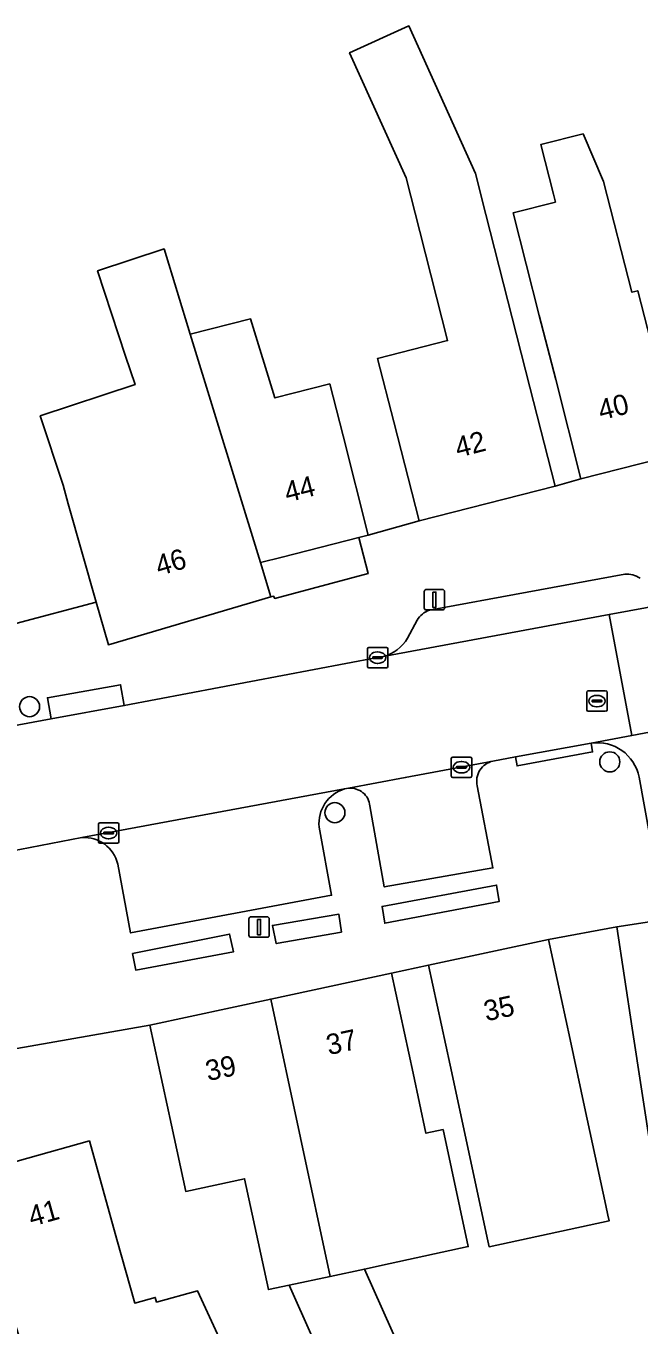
# Model space of a CAD drawing. Extents: x 159371 to 159986, y 382987 to 383597.
# Drawn here: x 159771.8 to 159801.7, y 383301.3 to 383364.8 of the extents above; entities that cross this region are included whole.
import ezdxf

# ---------------------------------------------------------------- set-up
doc = ezdxf.new("R2010")
doc.units = 0
for name, color, linetype in [('IMGEO_Boom', 7, 'Continuous'), ('IMGEO_Erf', 7, 'Continuous'), ('IMGEO_Groenvoorziening', 7, 'Continuous'), ('IMGEO_Haag', 7, 'Continuous'), ('IMGEO_Kolk', 7, 'Continuous'), ('IMGEO_Lichtmast', 7, 'Continuous'), ('IMGEO_Pand', 7, 'Continuous'), ('IMGEO_Pand_nummerreeks', 7, 'Continuous'), ('IMGEO_Parkeervlak_open', 7, 'Continuous'), ('IMGEO_Rijbaan_lokaal_open', 7, 'Continuous'), ('IMGEO_Rioolput', 7, 'Continuous'), ('IMGEO_Voetpad_open', 7, 'Continuous')]:
    doc.layers.add(name, color=color, linetype=linetype)

msp = doc.modelspace()

# ---------------------------------------------------------------- linework, layer by layer
at = {"layer": 'IMGEO_Boom'}
for centre in [(159771.938, 383331.568), (159800.305, 383328.87), (159786.865, 383326.387)]:
    msp.add_circle(centre, 0.489, dxfattribs=at)
at = {"layer": 'IMGEO_Erf'}
for points in [[(159771.268, 383335.626), (159775.202, 383336.678), (159773.833, 383341.487), (159773.573, 383342.4), (159772.46, 383345.782), (159777.093, 383347.306), (159776.633, 383348.705), (159775.263, 383352.867), (159778.515, 383353.938), (159779.797, 383349.767), (159782.745, 383350.519), (159783.931, 383346.66), (159786.612, 383347.345), (159787.262, 383344.8), (159788.498, 383339.955), (159790.981, 383340.644), (159789.744, 383345.489), (159788.954, 383348.586), (159792.376, 383349.46), (159791.014, 383354.797), (159790.347, 383357.409), (159787.586, 383363.528), (159790.483, 383364.836), (159793.74, 383357.619), (159794.247, 383355.623), (159796.4, 383347.187), (159797.636, 383342.342), (159798.896, 383342.705), (159797.659, 383347.55), (159796.86, 383350.682), (159795.58, 383355.698), (159797.649, 383356.226), (159797.551, 383356.608), (159796.931, 383359.036), (159798.997, 383359.563), (159800.004, 383357.234), (159801.385, 383351.825), (159801.67, 383351.897), (159802.467, 383348.777)], [(159802.824, 383306.616), (159801.405, 383315.86), (159800.647, 383320.802), (159797.316, 383320.196), (159798.367, 383315.308), (159799.076, 383312.008), (159800.112, 383307.185), (159800.212, 383306.72), (159800.273, 383306.435), (159794.403, 383305.174), (159794.342, 383305.459), (159792.496, 383314.047), (159791.446, 383318.935), (159789.634, 383318.546), (159790.684, 383313.658), (159791.316, 383310.715), (159792.157, 383310.895), (159793.386, 383305.176), (159789.564, 383304.354), (159788.306, 383304.084), (159791.357, 383297.256)], [(159787.944, 383295.86), (159784.623, 383303.292), (159783.615, 383303.075), (159782.451, 383308.492), (159779.572, 383307.873), (159778.874, 383311.121), (159777.824, 383316.009), (159759.602, 383312.804)], [(159768.824, 383308.652), (159774.865, 383310.341), (159776.212, 383305.526), (159777.082, 383302.415), (159778.084, 383302.695), (159778.148, 383302.464), (159780.148, 383303.024), (159783.839, 383295.041), (159785.925, 383290.528), (159784.507, 383289.922), (159783.743, 383291.449), (159782.521, 383291.042), (159780.227, 383294.031), (159779.301, 383297.345), (159773.526, 383295.729), (159768.748, 383294.392)]]:
    msp.add_lwpolyline(points, dxfattribs=at)
msp.add_lwpolyline([(159788.04, 383339.838), (159784.286, 383338.88), (159783.226, 383338.609), (159783.74, 383336.935), (159783.856, 383336.969), (159783.924, 383336.862), (159788.493, 383338.074)], close=True, dxfattribs=at)
at = {"layer": 'IMGEO_Groenvoorziening'}
for points in [[(159789.303, 383320.985), (159794.892, 383322.039), (159794.773, 383322.849), (159789.17, 383321.806)], [(159783.997, 383319.99), (159787.188, 383320.552), (159787.063, 383321.425), (159783.813, 383320.873)], [(159777.132, 383318.69), (159781.908, 383319.578), (159781.714, 383320.457), (159776.978, 383319.502)]]:
    msp.add_lwpolyline(points, close=True, dxfattribs=at)
at = {"layer": 'IMGEO_Haag'}
for points in [[(159789.303, 383320.985), (159794.892, 383322.039), (159794.773, 383322.849), (159789.17, 383321.806)], [(159783.997, 383319.99), (159787.188, 383320.552), (159787.063, 383321.425), (159783.813, 383320.873)], [(159777.132, 383318.69), (159781.908, 383319.578), (159781.714, 383320.457), (159776.978, 383319.502)]]:
    msp.add_lwpolyline(points, close=True, dxfattribs=at)
at = {"layer": 'IMGEO_Kolk'}
for p, q in [((159788.454, 383333.539), (159788.454, 383334.391)), ((159788.529, 383334.465), (159789.381, 383334.465)), ((159788.713, 383333.959), (159788.713, 383333.971)), ((159789.151, 383333.922), (159788.753, 383333.922)), ((159788.756, 383334.008), (159789.154, 383334.008)), ((159788.942, 383334.245), (159788.967, 383334.245)), ((159789.197, 383333.971), (159789.197, 383333.959)), ((159789.455, 383334.391), (159789.455, 383333.539)), ((159789.381, 383333.465), (159788.529, 383333.465)), ((159788.965, 383333.685), (159788.94, 383333.685)), ((159792.553, 383328.181), (159792.553, 383329.033)), ((159792.628, 383329.107), (159793.48, 383329.107)), ((159793.041, 383328.887), (159793.066, 383328.887)), ((159793.554, 383329.033), (159793.554, 383328.181)), ((159792.812, 383328.601), (159792.812, 383328.613)), ((159793.25, 383328.564), (159792.852, 383328.564)), ((159792.855, 383328.65), (159793.253, 383328.65)), ((159793.064, 383328.327), (159793.039, 383328.327)), ((159793.296, 383328.613), (159793.296, 383328.601)), ((159793.48, 383328.107), (159792.628, 383328.107)), ((159775.303, 383324.968), (159775.303, 383325.82)), ((159775.378, 383325.894), (159776.23, 383325.894)), ((159775.791, 383325.674), (159775.816, 383325.674)), ((159776.304, 383325.82), (159776.304, 383324.968)), ((159775.562, 383325.388), (159775.562, 383325.4)), ((159776, 383325.351), (159775.602, 383325.351)), ((159775.605, 383325.437), (159776.003, 383325.437)), ((159775.814, 383325.114), (159775.789, 383325.114)), ((159776.046, 383325.4), (159776.046, 383325.388)), ((159776.23, 383324.894), (159775.378, 383324.894))]:
    msp.add_line(p, q, dxfattribs=at)
for points in [[(159788.454, 383333.539), (159788.454, 383334.391)], [(159788.529, 383334.465), (159789.381, 383334.465)], [(159789.455, 383334.391), (159789.455, 383333.539)], [(159789.381, 383333.465), (159788.529, 383333.465)], [(159792.553, 383328.181), (159792.553, 383329.033)], [(159792.628, 383329.107), (159793.48, 383329.107)], [(159793.554, 383329.033), (159793.554, 383328.181)], [(159793.48, 383328.107), (159792.628, 383328.107)], [(159775.303, 383324.968), (159775.303, 383325.82)], [(159775.378, 383325.894), (159776.23, 383325.894)], [(159776.304, 383325.82), (159776.304, 383324.968)], [(159776.23, 383324.894), (159775.378, 383324.894)]]:
    msp.add_lwpolyline(points, dxfattribs=at)
for centre, radius, start, end in [((159788.531, 383334.389), 0.0765, 91.55205, 178.44795), ((159788.531, 383334.389), 0.0765, 91.55205, 178.44795), ((159788.753, 383333.968), 0.0403, 85.87752, 175.75265), ((159788.75, 383333.958), 0.0366, 178.93798, 274.71019), ((159789.154, 383333.965), 0.043, 264.86636, 352.45326), ((159789.158, 383333.97), 0.0386, 1.73085, 96.63898), ((159789.379, 383334.389), 0.0765, 1.55205, 88.44795), ((159789.379, 383334.389), 0.0765, 1.55205, 88.44795), ((159788.531, 383333.541), 0.0765, 181.55205, 268.44795), ((159788.531, 383333.541), 0.0765, 181.55205, 268.44795), ((159789.379, 383333.541), 0.0765, 271.55205, 358.44795), ((159789.379, 383333.541), 0.0765, 271.55205, 358.44795), ((159792.63, 383329.031), 0.0765, 91.55205, 178.44795), ((159792.63, 383329.031), 0.0765, 91.55205, 178.44795), ((159793.478, 383329.031), 0.0765, 1.55205, 88.44795), ((159793.478, 383329.031), 0.0765, 1.55205, 88.44795), ((159792.852, 383328.61), 0.0403, 85.87752, 175.75265), ((159792.849, 383328.6), 0.0366, 178.93798, 274.71019), ((159793.253, 383328.607), 0.043, 264.86636, 352.45326), ((159793.257, 383328.612), 0.0386, 1.73085, 96.63898), ((159792.63, 383328.183), 0.0765, 181.55205, 268.44795), ((159792.63, 383328.183), 0.0765, 181.55205, 268.44795), ((159793.478, 383328.183), 0.0765, 271.55205, 358.44795), ((159793.478, 383328.183), 0.0765, 271.55205, 358.44795), ((159775.38, 383325.818), 0.0765, 91.55205, 178.44795), ((159775.38, 383325.818), 0.0765, 91.55205, 178.44795), ((159776.228, 383325.818), 0.0765, 1.55205, 88.44795), ((159776.228, 383325.818), 0.0765, 1.55205, 88.44795), ((159775.602, 383325.397), 0.0403, 85.87752, 175.75265), ((159775.599, 383325.387), 0.0366, 178.93798, 274.71019), ((159776.003, 383325.394), 0.043, 264.86636, 352.45326), ((159776.007, 383325.399), 0.0386, 1.73085, 96.63898), ((159775.38, 383324.97), 0.0765, 181.55205, 268.44795), ((159775.38, 383324.97), 0.0765, 181.55205, 268.44795), ((159776.228, 383324.97), 0.0765, 271.55205, 358.44795), ((159776.228, 383324.97), 0.0765, 271.55205, 358.44795)]:
    msp.add_arc(centre, radius, start, end, dxfattribs=at)
for centre, major_axis, ratio, start_param, end_param in [((159788.941, 383333.965), (-0.387, 0.002), 0.722429, 4.712389, 7.853982), ((159788.966, 383333.965), (-0.39, 0.002), 0.717154, 1.570796, 4.712389), ((159793.04, 383328.607), (-0.387, 0.002), 0.722429, 4.712389, 7.853982), ((159793.065, 383328.607), (-0.39, 0.002), 0.717154, 1.570796, 4.712389), ((159775.79, 383325.394), (-0.387, 0.002), 0.722429, 4.712389, 7.853982), ((159775.815, 383325.394), (-0.39, 0.002), 0.717154, 1.570796, 4.712389)]:
    msp.add_ellipse(centre, major_axis=major_axis, ratio=ratio, start_param=start_param, end_param=end_param, dxfattribs=at)
at = {"layer": 'IMGEO_Lichtmast'}
for p, q in [((159791.234, 383336.395), (159791.234, 383337.195)), ((159791.234, 383337.195), (159791.234, 383336.395)), ((159791.334, 383337.295), (159792.124, 383337.295)), ((159792.124, 383337.295), (159791.334, 383337.295)), ((159792.224, 383337.195), (159792.224, 383336.395)), ((159792.224, 383336.395), (159792.224, 383337.195)), ((159792.124, 383336.295), (159791.334, 383336.295)), ((159791.334, 383336.295), (159792.124, 383336.295)), ((159782.762, 383321.297), (159783.552, 383321.297)), ((159783.552, 383321.297), (159782.762, 383321.297)), ((159782.662, 383320.397), (159782.662, 383321.197)), ((159782.662, 383321.197), (159782.662, 383320.397)), ((159783.652, 383321.197), (159783.652, 383320.397)), ((159783.652, 383320.397), (159783.652, 383321.197)), ((159783.552, 383320.297), (159782.762, 383320.297)), ((159782.762, 383320.297), (159783.552, 383320.297))]:
    msp.add_line(p, q, dxfattribs=at)
for points in [[(159791.654, 383337.17), (159791.804, 383337.17), (159791.804, 383336.42), (159791.654, 383336.42), (159791.654, 383337.17)], [(159783.082, 383321.172), (159783.232, 383321.172), (159783.232, 383320.422), (159783.082, 383320.422), (159783.082, 383321.172)]]:
    msp.add_lwpolyline(points, dxfattribs=at)
for centre, start, end in [((159791.334, 383337.195), 90, 180), ((159791.334, 383337.195), 90, 180), ((159792.124, 383337.195), 0, 90), ((159792.124, 383337.195), 360, 90), ((159791.334, 383336.395), 180, 270), ((159791.334, 383336.395), 180, 270), ((159792.124, 383336.395), 270, 0), ((159792.124, 383336.395), 270, 0), ((159782.762, 383321.197), 90, 180), ((159782.762, 383321.197), 90, 180), ((159783.552, 383321.197), 0, 90), ((159783.552, 383321.197), 360, 90), ((159782.762, 383320.397), 180, 270), ((159782.762, 383320.397), 180, 270), ((159783.552, 383320.397), 270, 0), ((159783.552, 383320.397), 270, 0)]:
    msp.add_arc(centre, 0.1, start, end, dxfattribs=at)
at = {"layer": 'IMGEO_Pand'}
for points in [[(159791.014, 383354.797), (159792.376, 383349.46), (159788.954, 383348.586), (159789.744, 383345.489), (159790.981, 383340.644), (159797.636, 383342.342), (159796.4, 383347.187), (159794.247, 383355.623), (159793.74, 383357.619), (159790.483, 383364.836), (159787.586, 383363.528), (159790.347, 383357.409)], [(159801.67, 383351.897), (159801.385, 383351.825), (159800.004, 383357.234), (159798.997, 383359.563), (159796.931, 383359.036), (159797.551, 383356.608), (159797.649, 383356.226), (159795.58, 383355.698), (159796.86, 383350.682), (159797.659, 383347.55), (159798.896, 383342.705), (159803.704, 383343.932), (159802.467, 383348.777)], [(159779.797, 383349.767), (159778.515, 383353.938), (159775.263, 383352.867), (159776.633, 383348.705), (159777.093, 383347.306), (159772.46, 383345.782), (159773.573, 383342.4), (159773.833, 383341.487), (159775.202, 383336.678), (159775.794, 383334.597), (159783.74, 383336.935), (159783.226, 383338.609)], [(159787.262, 383344.8), (159786.612, 383347.345), (159783.931, 383346.66), (159782.745, 383350.519), (159779.797, 383349.767), (159783.226, 383338.609), (159784.286, 383338.88), (159788.04, 383339.838), (159788.498, 383339.955)], [(159807.351, 383316.772), (159806.592, 383321.714), (159800.647, 383320.802), (159801.405, 383315.86), (159802.824, 383306.616), (159804.779, 383306.916), (159806.444, 383303.166), (159808.169, 383304.147), (159806.801, 383307.227), (159807.359, 383307.313), (159808.498, 383308.513), (159807.825, 383312.888), (159807.944, 383312.906)], [(159798.367, 383315.308), (159797.316, 383320.196), (159791.446, 383318.935), (159792.496, 383314.047), (159794.342, 383305.459), (159794.403, 383305.174), (159800.273, 383306.435), (159800.212, 383306.72), (159800.112, 383307.185), (159799.076, 383312.008)], [(159790.684, 383313.658), (159789.634, 383318.546), (159783.73, 383317.278), (159786.639, 383303.725), (159788.306, 383304.084), (159789.564, 383304.354), (159793.386, 383305.176), (159792.157, 383310.895), (159791.316, 383310.715)], [(159783.73, 383317.278), (159777.824, 383316.009), (159778.874, 383311.121), (159779.572, 383307.873), (159782.451, 383308.492), (159783.615, 383303.075), (159784.623, 383303.292), (159786.639, 383303.725)], [(159778.148, 383302.464), (159778.084, 383302.695), (159777.082, 383302.415), (159776.212, 383305.526), (159774.865, 383310.341), (159768.824, 383308.652), (159771.582, 383300.342), (159773.526, 383295.729), (159779.301, 383297.345), (159780.227, 383294.031), (159782.521, 383291.042), (159783.743, 383291.449), (159784.507, 383289.922), (159785.925, 383290.528), (159783.839, 383295.041), (159780.148, 383303.024)], [(159788.306, 383304.084), (159786.639, 383303.725), (159784.623, 383303.292), (159787.944, 383295.86), (159791.357, 383297.256)]]:
    msp.add_lwpolyline(points, close=True, dxfattribs=at)
at = {"layer": 'IMGEO_Parkeervlak_open'}
for points in [[(159801.042, 383338.045), (159791.488, 383336.28)], [(159789.232, 383334.016), (159800.28, 383336.067), (159803.023, 383336.576), (159804.008, 383336.759)], [(159790.89, 383335.793), (159790.417, 383334.922)], [(159827.8, 383335.11), (159804.129, 383330.673), (159801.387, 383330.16), (159799.394, 383329.786)], [(159801.734, 383328.122), (159802.265, 383325.246), (159826.789, 383329.824), (159826.243, 383332.735)], [(159794.593, 383328.906), (159790.308, 383328.099), (159787.536, 383327.581)], [(159788.576, 383326.715), (159789.282, 383322.755), (159794.587, 383323.688), (159793.823, 383327.697)], [(159787.342, 383327.545), (159774.49, 383325.166)], [(159776.247, 383323.865), (159776.875, 383320.512), (159786.703, 383322.352), (159786.099, 383325.683)]]:
    msp.add_lwpolyline(points, dxfattribs=at)
for centre, radius, start, end in [((159801.107, 383336.823), 1.224, 56.54506, 93.06267), ((159791.786, 383335.304), 1.02, 106.95349, 151.36396), ((159788.74, 383335.888), 1.935, 284.7304, 330.06955), ((159799.701, 383327.74), 2.068, 10.62865, 98.53724), ((159794.803, 383327.922), 1.006, 102.05921, 192.95548), ((159787.624, 383326.63), 0.955, 5.12532, 95.30691), ((159787.831, 383325.872), 1.743, 106.31165, 186.23724), ((159774.612, 383323.494), 1.677, 12.79392, 94.16865)]:
    msp.add_arc(centre, radius, start, end, dxfattribs=at)
at = {"layer": 'IMGEO_Rijbaan_lokaal_open'}
for points in [[(159803.023, 383336.576), (159800.28, 383336.067), (159801.387, 383330.16), (159804.129, 383330.673)], [(159787.342, 383327.545), (159787.536, 383327.581), (159790.308, 383328.099), (159794.593, 383328.906), (159795.69, 383329.112), (159799.394, 383329.786), (159801.387, 383330.16), (159800.28, 383336.067), (159789.232, 383334.016), (159788.952, 383333.964), (159776.567, 383331.618), (159772.99, 383330.98), (159770.972, 383330.597), (159760.849, 383328.693), (159757.504, 383328.124), (159744.489, 383325.699), (159745.581, 383319.793), (159751.184, 383320.839), (159756.68, 383321.839), (159761.634, 383322.769), (159769.66, 383324.263), (159771.456, 383324.595), (159774.49, 383325.166)]]:
    msp.add_lwpolyline(points, close=True, dxfattribs=at)
at = {"layer": 'IMGEO_Rioolput'}
for p, q in [((159799.176, 383331.415), (159799.176, 383332.267)), ((159799.251, 383332.341), (159800.103, 383332.341)), ((159799.664, 383332.121), (159799.689, 383332.121)), ((159800.177, 383332.267), (159800.177, 383331.415)), ((159799.435, 383331.835), (159799.435, 383331.847)), ((159799.873, 383331.798), (159799.475, 383331.798)), ((159799.478, 383331.884), (159799.876, 383331.884)), ((159799.687, 383331.561), (159799.662, 383331.561)), ((159799.919, 383331.847), (159799.919, 383331.835)), ((159800.103, 383331.341), (159799.251, 383331.341))]:
    msp.add_line(p, q, dxfattribs=at)
for points in [[(159799.176, 383331.415), (159799.176, 383332.267)], [(159799.251, 383332.341), (159800.103, 383332.341)], [(159800.177, 383332.267), (159800.177, 383331.415)], [(159800.103, 383331.341), (159799.251, 383331.341)]]:
    msp.add_lwpolyline(points, dxfattribs=at)
for centre, radius, start, end in [((159799.253, 383332.265), 0.0765, 91.55205, 178.44795), ((159799.253, 383332.265), 0.0765, 91.55205, 178.44795), ((159800.101, 383332.265), 0.0765, 1.55205, 88.44795), ((159800.101, 383332.265), 0.0765, 1.55205, 88.44795), ((159799.253, 383331.417), 0.0765, 181.55205, 268.44795), ((159799.253, 383331.417), 0.0765, 181.55205, 268.44795), ((159799.475, 383331.844), 0.0403, 85.87752, 175.75265), ((159799.472, 383331.834), 0.0366, 178.93798, 274.71019), ((159799.876, 383331.841), 0.043, 264.86636, 352.45326), ((159799.88, 383331.846), 0.0386, 1.73085, 96.63898), ((159800.101, 383331.417), 0.0765, 271.55205, 358.44795), ((159800.101, 383331.417), 0.0765, 271.55205, 358.44795)]:
    msp.add_arc(centre, radius, start, end, dxfattribs=at)
for centre, major_axis, ratio, start_param, end_param in [((159799.663, 383331.841), (-0.387, 0.002), 0.722429, 4.712389, 7.853982), ((159799.688, 383331.841), (-0.39, 0.002), 0.717154, 1.570796, 4.712389)]:
    msp.add_ellipse(centre, major_axis=major_axis, ratio=ratio, start_param=start_param, end_param=end_param, dxfattribs=at)
at = {"layer": 'IMGEO_Voetpad_open'}
for points in [[(159846.235, 383357.845), (159843.522, 383356.857), (159839.937, 383355.612), (159834.964, 383353.885), (159828.979, 383351.787), (159827.543, 383351.29), (159824.398, 383350.204), (159815.921, 383347.602), (159811.206, 383346.155), (159805.695, 383344.463), (159803.704, 383343.932), (159798.896, 383342.705), (159797.636, 383342.342), (159790.981, 383340.644), (159788.498, 383339.955), (159788.04, 383339.838), (159788.493, 383338.074), (159783.924, 383336.862), (159783.856, 383336.969), (159783.74, 383336.935), (159775.794, 383334.597), (159775.202, 383336.678), (159771.268, 383335.626)], [(159791.488, 383336.28), (159801.042, 383338.045)], [(159790.417, 383334.922), (159790.89, 383335.793)], [(159770.972, 383330.597), (159772.99, 383330.98), (159772.807, 383332.004), (159776.384, 383332.642), (159776.567, 383331.618), (159788.952, 383333.964), (159789.232, 383334.016)], [(159826.243, 383332.735), (159826.789, 383329.824), (159802.265, 383325.246), (159801.734, 383328.122)], [(159799.394, 383329.786), (159799.463, 383329.359), (159795.773, 383328.669), (159795.69, 383329.112), (159794.593, 383328.906)], [(159787.536, 383327.581), (159787.342, 383327.545)], [(159793.823, 383327.697), (159794.587, 383323.688), (159789.282, 383322.755), (159788.576, 383326.715)], [(159786.099, 383325.683), (159786.703, 383322.352), (159776.875, 383320.512), (159776.247, 383323.865)], [(159759.602, 383312.804), (159777.824, 383316.009), (159783.73, 383317.278), (159789.634, 383318.546), (159791.446, 383318.935), (159797.316, 383320.196), (159800.647, 383320.802), (159806.592, 383321.714), (159809.146, 383322.082), (159814.729, 383322.602), (159820.701, 383323.159), (159822.869, 383323.28), (159828.718, 383323.504), (159834.566, 383323.727), (159836.5, 383323.679), (159842.806, 383323.274), (159849.829, 383322.823), (159852.385, 383323.158), (159854.801, 383325.33)], [(159774.49, 383325.166), (159771.456, 383324.595)]]:
    msp.add_lwpolyline(points, dxfattribs=at)
for points in [[(159776.567, 383331.618), (159776.384, 383332.642), (159772.807, 383332.004), (159772.99, 383330.98)], [(159799.394, 383329.786), (159795.69, 383329.112), (159795.773, 383328.669), (159799.463, 383329.359)], [(159794.892, 383322.039), (159789.303, 383320.985), (159789.17, 383321.806), (159794.773, 383322.849)], [(159787.188, 383320.552), (159783.997, 383319.99), (159783.813, 383320.873), (159787.063, 383321.425)], [(159781.908, 383319.578), (159777.132, 383318.69), (159776.978, 383319.502), (159781.714, 383320.457)]]:
    msp.add_lwpolyline(points, close=True, dxfattribs=at)
for centre, radius, start, end in [((159801.107, 383336.823), 1.224, 56.54506, 93.06267), ((159791.786, 383335.304), 1.02, 106.95349, 151.36396), ((159788.74, 383335.888), 1.935, 284.7304, 330.06955), ((159799.701, 383327.74), 2.068, 10.62865, 98.53724), ((159794.803, 383327.922), 1.006, 102.05921, 192.95548), ((159787.624, 383326.63), 0.955, 5.12532, 95.30691), ((159787.831, 383325.872), 1.743, 106.31165, 186.23724), ((159774.612, 383323.494), 1.677, 12.79392, 94.16865)]:
    msp.add_arc(centre, radius, start, end, dxfattribs=at)

# ---------------------------------------------------------------- texts
at = {"layer": 'IMGEO_Pand_nummerreeks'}
for s, rotation, p in [('40', 14.31822, (159799.879, 383345.555)), ('42', 14.31343, (159792.882, 383343.73)), ('44', 14.31822, (159784.537, 383341.544)), ('46', 16.39805, (159778.263, 383337.95)), ('35', 12.12379, (159794.261, 383316.185)), ('37', 12.12379, (159786.562, 383314.532)), ('39', 12.12379, (159780.657, 383313.263)), ('41', 15.61883, (159772.04, 383306.146))]:
    msp.add_text(s, height=1, rotation=rotation, dxfattribs=at).set_placement(p)

doc.saveas('drawing.dxf')
